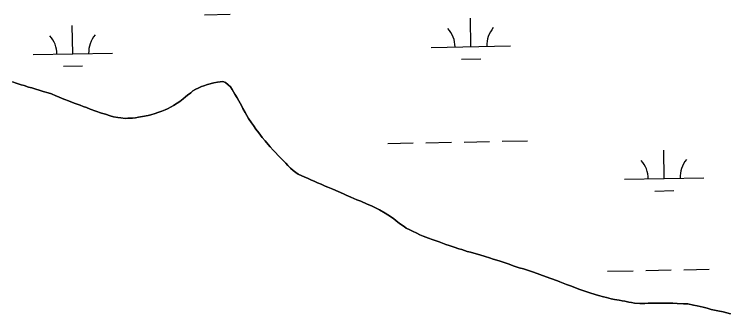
# Model space of a CAD drawing. Extents: x 3957609 to 3995875, y 234277 to 260273.
# Drawn here: x 3965552 to 3966451, y 253439 to 253817 of the extents above; entities that cross this region are included whole.
import ezdxf

# ---------------------------------------------------------------- set-up
doc = ezdxf.new("R2010")
doc.units = 0
doc.layers.add('V-TOPO-SHOR', color=7, linetype='Continuous')
doc.layers.add('V-WETL-SWMP', color=7, linetype='Continuous')

msp = doc.modelspace()

# ---------------------------------------------------------------- linework, layer by layer
at = {"layer": 'V-TOPO-SHOR'}
for points in [[(3965550.071, 253731.151), (3965554.79, 253729.617), (3965561.034, 253727.62), (3965564.842, 253726.543), (3965570.322, 253724.701), (3965574.283, 253723.624), (3965578.242, 253722.395)], [(3965578.242, 253722.395), (3965584.638, 253720.55), (3965588.75, 253719.321), (3965594.992, 253717.325), (3965598.951, 253716.096), (3965604.735, 253713.642), (3965608.085, 253712.567), (3965612.652, 253710.423), (3965615.849, 253709.196), (3965620.568, 253707.355), (3965625.591, 253705.209), (3965628.788, 253703.982), (3965635.031, 253701.682), (3965638.989, 253700.148), (3965643.407, 253698.766), (3965647.82, 253696.924), (3965654.825, 253694.317), (3965662.132, 253691.708), (3965667.004, 253690.324), (3965673.248, 253688.48), (3965677.207, 253687.252), (3965682.843, 253686.17), (3965686.499, 253685.703), (3965691.984, 253685.232), (3965695.49, 253685.378), (3965701.128, 253685.363), (3965704.788, 253685.812), (3965708.75, 253686.564), (3965713.782, 253687.465), (3965721.1, 253688.972), (3965724.455, 253689.877), (3965729.794, 253691.54), (3965733.148, 253692.599), (3965738.029, 253694.262), (3965742.452, 253695.927), (3965745.35, 253697.445), (3965749.776, 253699.566), (3965752.828, 253701.387), (3965757.56, 253704.424), (3965760.766, 253706.55), (3965765.042, 253710.044), (3965767.79, 253712.321), (3965770.385, 253714.603), (3965774.508, 253717.64), (3965777.105, 253719.766), (3965781.072, 253722.041), (3965783.818, 253723.407), (3965788.242, 253725.226), (3965791.293, 253726.285), (3965795.868, 253727.796), (3965803.493, 253729.912), (3965808.22, 253730.813), (3965814.927, 253731.558), (3965818.581, 253730.329), (3965821.622, 253727.732), (3965824.51, 253724.828), (3965826.941, 253721.623), (3965828.61, 253718.723), (3965830.125, 253715.672), (3965833.314, 253710.941), (3965835.135, 253707.431), (3965838.473, 253701.631), (3965840.291, 253697.817), (3965843.021, 253692.63), (3965845.145, 253688.814), (3965847.574, 253684.999), (3965851.218, 253679.656), (3965853.497, 253676.297), (3965856.835, 253671.412), (3965860.329, 253666.985), (3965862.609, 253664.083), (3965864.734, 253661.183), (3965868.535, 253657.058), (3965872.332, 253652.325), (3965874.763, 253649.423), (3965878.562, 253644.995), (3965881.299, 253642.091), (3965884.946, 253638.274), (3965887.226, 253635.831), (3965892.241, 253630.788), (3965894.371, 253628.65), (3965897.105, 253625.9), (3965900.298, 253622.539), (3965903.642, 253619.483), (3965907.14, 253616.731), (3965910.186, 253614.896), (3965914.445, 253612.752), (3965917.339, 253611.525), (3965922.515, 253609.227), (3965925.861, 253607.541), (3965931.038, 253605.395), (3965934.389, 253604.015), (3965938.956, 253602.176), (3965943.824, 253599.878), (3965947.175, 253598.498), (3965953.722, 253595.739), (3965960.265, 253592.978), (3965966.964, 253589.914), (3965970.313, 253588.382), (3965976.553, 253585.624), (3965983.709, 253582.558)], [(3965983.709, 253582.558), (3965988.884, 253580.563), (3965996.953, 253577.19), (3966002.28, 253574.892), (3966007.609, 253572.287), (3966012.631, 253569.684), (3966019.782, 253565.705), (3966026.326, 253561.574), (3966030.434, 253558.516), (3966035.757, 253554.388), (3966039.101, 253551.789), (3966043.515, 253548.729), (3966046.253, 253546.894), (3966050.818, 253544.598), (3966054.166, 253542.913), (3966059.647, 253540.31), (3966063.452, 253538.471), (3966067.714, 253536.783), (3966074.259, 253534.024), (3966078.675, 253532.488), (3966087.506, 253529.267), (3966096.031, 253526.045), (3966100.295, 253524.817), (3966106.386, 253522.666), (3966112.325, 253520.823), (3966116.436, 253519.594), (3966122.832, 253517.446), (3966127.247, 253516.367), (3966134.251, 253514.216), (3966138.82, 253512.985), (3966145.826, 253510.835), (3966151.004, 253509.299), (3966155.876, 253507.763), (3966163.337, 253505.305), (3966168.209, 253503.618), (3966175.821, 253501.16), (3966181.152, 253499.319), (3966188.611, 253496.71), (3966193.942, 253495.477), (3966201.403, 253493.019), (3966206.58, 253491.178), (3966214.498, 253488.415), (3966222.567, 253485.499), (3966228.353, 253483.199), (3966236.727, 253480.131), (3966239.619, 253478.905), (3966248.145, 253475.683), (3966254.387, 253473.381), (3966263.675, 253469.852), (3966272.506, 253466.784), (3966277.529, 253465.246), (3966284.382, 253463.096), (3966288.646, 253461.867), (3966294.585, 253460.176), (3966298.544, 253459.098), (3966304.331, 253457.56), (3966308.444, 253456.788), (3966314.537, 253455.707), (3966318.346, 253455.088), (3966321.85, 253454.47), (3966326.876, 253453.391), (3966329.921, 253452.772), (3966333.882, 253452.154), (3966340.585, 253451.527), (3966346.682, 253451.818), (3966351.102, 253452.262), (3966355.216, 253452.1), (3966361.77, 253451.932), (3966368.931, 253452.066), (3966374.416, 253452.053), (3966382.188, 253452.186), (3966387.675, 253451.867), (3966395.598, 253451.39), (3966400.931, 253451.072), (3966408.394, 253449.53), (3966412.963, 253448.604), (3966420.275, 253447.062), (3966425.452, 253445.829), (3966430.63, 253444.293), (3966439.008, 253442.444), (3966445.404, 253441.055), (3966454.845, 253438.747)]]:
    msp.add_lwpolyline(points, dxfattribs=at)
at = {"layer": 'V-WETL-SWMP'}
for p, q in [((3965792.105, 253815.984), (3965824.1, 253816.566)), ((3966127.738, 253775.649), (3966127.083, 253811.643)), ((3965625.913, 253766.524), (3965625.258, 253802.518)), ((3966077.746, 253774.74), (3966177.729, 253776.558)), ((3965575.921, 253765.615), (3965675.904, 253767.433)), ((3966116.02, 253760.002), (3966140.016, 253760.439)), ((3965614.195, 253750.878), (3965638.191, 253751.314)), ((3966023.094, 253653.655), (3966055.089, 253654.237)), ((3966071.086, 253654.528), (3966103.081, 253655.11)), ((3966119.078, 253655.401), (3966151.073, 253655.983)), ((3966167.07, 253656.273), (3966199.065, 253656.855)), ((3966371.275, 253609.236), (3966370.621, 253645.23)), ((3966321.283, 253608.327), (3966421.267, 253610.145)), ((3966359.558, 253593.589), (3966383.554, 253594.026)), ((3966299.978, 253492.489), (3966331.973, 253493.07)), ((3966347.97, 253493.361), (3966379.965, 253493.943)), ((3966395.962, 253494.234), (3966427.957, 253494.816))]:
    msp.add_line(p, q, dxfattribs=at)
for points in [[(3965578.241, 253722.395), (3965574.282, 253723.624), (3965570.323, 253724.701), (3965564.841, 253726.543), (3965561.034, 253727.619), (3965554.791, 253729.616), (3965550.071, 253731.151)], [(3965960.266, 253592.978), (3965953.721, 253595.738), (3965947.175, 253598.497), (3965943.825, 253599.877), (3965938.955, 253602.175), (3965934.388, 253604.015), (3965931.038, 253605.395), (3965925.862, 253607.541), (3965922.514, 253609.226), (3965917.339, 253611.525), (3965914.446, 253612.751), (3965910.185, 253614.895), (3965907.141, 253616.731), (3965903.643, 253619.483), (3965900.298, 253622.539), (3965897.106, 253625.9), (3965894.37, 253628.65), (3965892.242, 253630.788), (3965887.226, 253635.83), (3965884.946, 253638.274), (3965881.298, 253642.092), (3965878.562, 253644.995), (3965874.764, 253649.423), (3965872.333, 253652.325), (3965868.535, 253657.059), (3965864.735, 253661.183), (3965862.609, 253664.083), (3965860.33, 253666.984), (3965856.836, 253671.412), (3965853.496, 253676.297), (3965851.218, 253679.655), (3965847.574, 253684.998), (3965845.146, 253688.814), (3965843.022, 253692.629), (3965840.292, 253697.817), (3965838.472, 253701.631), (3965835.134, 253707.431), (3965833.314, 253710.94), (3965830.126, 253715.672), (3965828.61, 253718.724), (3965826.94, 253721.623), (3965824.51, 253724.829), (3965821.622, 253727.732), (3965818.581, 253730.33), (3965814.926, 253731.559), (3965808.219, 253730.813), (3965803.493, 253729.911), (3965795.868, 253727.796), (3965791.293, 253726.284), (3965788.242, 253725.225), (3965783.818, 253723.407), (3965781.072, 253722.042), (3965777.104, 253719.766), (3965774.508, 253717.639), (3965770.386, 253714.602), (3965767.79, 253712.322), (3965765.041, 253710.043), (3965760.766, 253706.549), (3965757.56, 253704.424), (3965752.828, 253701.388), (3965749.776, 253699.566), (3965745.351, 253697.444), (3965742.452, 253695.927), (3965738.029, 253694.262), (3965733.148, 253692.598), (3965729.793, 253691.54), (3965724.455, 253689.877), (3965721.1, 253688.971), (3965713.782, 253687.465), (3965708.751, 253686.563), (3965704.787, 253685.811), (3965701.128, 253685.363), (3965695.49, 253685.377), (3965691.984, 253685.233), (3965686.5, 253685.704), (3965682.843, 253686.17), (3965677.208, 253687.251), (3965673.248, 253688.48), (3965667.005, 253690.324), (3965662.132, 253691.708), (3965654.824, 253694.317), (3965647.82, 253696.925), (3965643.406, 253698.765), (3965638.99, 253700.147), (3965635.031, 253701.681), (3965628.789, 253703.982), (3965625.592, 253705.209), (3965620.568, 253707.355), (3965615.849, 253709.196), (3965612.652, 253710.423), (3965608.085, 253712.568), (3965604.735, 253713.643), (3965598.951, 253716.095), (3965594.992, 253717.324), (3965588.749, 253719.321), (3965584.637, 253720.55), (3965578.241, 253722.395)], [(3966454.846, 253438.747), (3966445.404, 253441.056), (3966439.007, 253442.444), (3966430.63, 253444.293), (3966425.452, 253445.83), (3966420.274, 253447.062), (3966412.963, 253448.604), (3966408.394, 253449.53), (3966400.931, 253451.072), (3966395.598, 253451.39), (3966387.675, 253451.867), (3966382.189, 253452.186), (3966374.417, 253452.053), (3966368.931, 253452.066), (3966361.769, 253451.932), (3966355.216, 253452.1), (3966351.102, 253452.263), (3966346.682, 253451.817), (3966340.585, 253451.527), (3966333.882, 253452.154), (3966329.921, 253452.773), (3966326.875, 253453.39), (3966321.849, 253454.469), (3966318.345, 253455.088), (3966314.537, 253455.707), (3966308.444, 253456.789), (3966304.331, 253457.561), (3966298.544, 253459.099), (3966294.585, 253460.176), (3966288.646, 253461.867), (3966284.382, 253463.097), (3966277.53, 253465.247), (3966272.505, 253466.784), (3966263.674, 253469.853), (3966254.387, 253473.381), (3966248.144, 253475.683), (3966239.619, 253478.904), (3966236.726, 253480.131), (3966228.352, 253483.199), (3966222.567, 253485.5), (3966214.498, 253488.415), (3966206.58, 253491.178), (3966201.404, 253493.019), (3966193.943, 253495.476), (3966188.612, 253496.709), (3966181.152, 253499.318), (3966175.822, 253501.16), (3966168.209, 253503.617), (3966163.337, 253505.305), (3966155.876, 253507.762), (3966151.003, 253509.298), (3966145.826, 253510.835), (3966138.821, 253512.986), (3966134.252, 253514.216), (3966127.248, 253516.367), (3966122.831, 253517.445), (3966116.436, 253519.595), (3966112.325, 253520.824), (3966106.386, 253522.667), (3966100.296, 253524.816), (3966096.032, 253526.046), (3966087.506, 253529.267), (3966078.675, 253532.489), (3966074.26, 253534.024), (3966067.714, 253536.784), (3966063.451, 253538.471), (3966059.646, 253540.309), (3966054.167, 253542.913), (3966050.818, 253544.598), (3966046.252, 253546.895), (3966043.514, 253548.73), (3966039.102, 253551.789), (3966035.756, 253554.388), (3966030.433, 253558.516), (3966026.326, 253561.574), (3966019.783, 253565.705), (3966012.631, 253569.685), (3966007.608, 253572.288), (3966002.281, 253574.892), (3965996.953, 253577.191), (3965988.885, 253580.564), (3965983.709, 253582.558), (3965976.554, 253585.623), (3965970.313, 253588.382), (3965966.964, 253589.914), (3965960.266, 253592.978)]]:
    msp.add_lwpolyline(points, dxfattribs=at)
for centre, start, end in [((3966072.495, 253775.119), 0.269879, 41.813537), ((3966182.963, 253777.128), 140.269876, 181.813534), ((3965570.67, 253765.995), 0.269879, 41.813537), ((3965681.138, 253768.003), 140.269876, 181.813534), ((3966316.033, 253608.706), 0.269879, 41.813537), ((3966426.5, 253610.715), 140.269876, 181.813534)]:
    msp.add_arc(centre, 35.246, start, end, dxfattribs=at)

doc.saveas('drawing.dxf')
